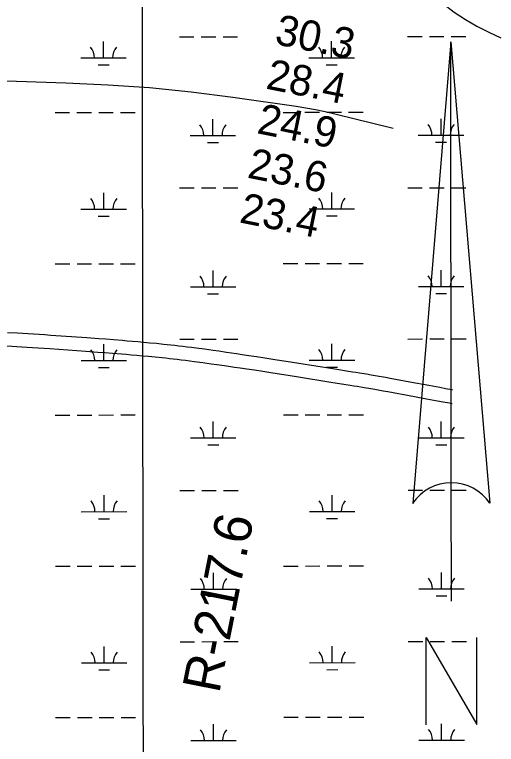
# Model space of a CAD drawing. Extents: x 3297753 to 3335611, y 652252 to 677623.
# Drawn here: x 3327869 to 3328929, y 668174 to 669779 of the extents above; entities that cross this region are included whole.
import ezdxf

# ---------------------------------------------------------------- set-up
doc = ezdxf.new("R2010")
doc.units = 0
for name, color, linetype in [('V-ANNO-SYMB', 7, 'Continuous'), ('V-GRID-MAJR', 7, 'Continuous'), ('V-RIVR-EDGE', 7, 'Continuous'), ('V-RIVR-RANG', 7, 'Continuous'), ('V-RIVR-RANG-IDEN', 7, 'Continuous'), ('V-ROAD-CNTR', 7, 'Continuous'), ('V-TOPO-MAJR', 7, 'Continuous'), ('V-TOPO-MINR', 7, 'Continuous'), ('V-WETL-SWMP', 7, 'Continuous')]:
    doc.layers.add(name, color=color, linetype=linetype)

msp = doc.modelspace()

# ---------------------------------------------------------------- linework, layer by layer
at = {"layer": 'V-ANNO-SYMB'}
for p, q in [((3328829.1, 669718.9), (3328745.1, 668703.8)), ((3328829.1, 669718.9), (3328915.1, 668704)), ((3328830, 668748.9), (3328829.1, 669718.9)), ((3328829.1, 669718.9), (3328915.1, 668704)), ((3328830, 668748.9), (3328829.1, 669718.9)), ((3328830.3, 668488.9), (3328830, 668748.9))]:
    msp.add_line(p, q, dxfattribs=at)
msp.add_lwpolyline([(3328774.6, 668216.9), (3328774.4, 668408.9), (3328886.6, 668217), (3328886.4, 668409)], dxfattribs=at)
for start, end in [(90.0583, 145.8528), (34.2638, 90.0583), (34.2638, 90.0471)]:
    msp.add_arc((3328830.1, 668646.1), 102.8, start, end, dxfattribs=at)
at = {"layer": 'V-GRID-MAJR'}
msp.add_spline([(3328166.3, 657657.4), (3328162.4, 660686.2), (3328154.4, 666747.6), (3328146.5, 672809), (3328142.5, 675841.7)], degree=3, dxfattribs=at)
at = {"layer": 'V-RIVR-EDGE'}
msp.add_spline([(3327879, 670102.9), (3327909.3, 670104.9), (3327926.7, 670106.1), (3327962.3, 670106.8), (3327996.3, 670108), (3328015, 670108.8), (3328042.3, 670105), (3328062.6, 670102.9), (3328094.5, 670098.6), (3328101.6, 670103.6), (3328106.1, 670108.1), (3328109.9, 670108.1), (3328113.2, 670105.6), (3328121.1, 670103.6), (3328140.9, 670101), (3328178.7, 670099.7), (3328196.1, 670097.6), (3328207.2, 670094.6), (3328211, 670092.1), (3328225.9, 670091.3), (3328237.1, 670091.2), (3328253.7, 670091.6), (3328283.9, 670090.3), (3328309.2, 670091.5), (3328328.3, 670093.5), (3328353.1, 670093.9), (3328373.9, 670092.6), (3328397.1, 670089.6), (3328436.4, 670086.6), (3328470, 670085.7), (3328495.3, 670084.8), (3328529.3, 670084.3), (3328562.9, 670085.9), (3328581.9, 670085.4), (3328597.2, 670084.6), (3328612.6, 670082), (3328629.2, 670079.9), (3328651.1, 670076.5), (3328668.9, 670073.6), (3328716.2, 670069.3), (3328740.2, 670068.4), (3328772.9, 670065), (3328798.2, 670063.7), (3328814, 670061.6), (3328843, 670058.2), (3328884.4, 670051.1), (3328947.8, 670045.6), (3328986.8, 670040.1), (3329014.5, 670034.6), (3329039.8, 670029.6), (3329079.1, 670019.1), (3329124.7, 670008.6), (3329210.5, 669992.7), (3329241.5, 669987.2), (3329286.7, 669980.1), (3329317.8, 669975.4), (3329352.6, 669971.2), (3329396.9, 669965.3), (3329465.7, 669959.7), (3329492.6, 669954.3), (3329527, 669948.8), (3329556, 669942.9), (3329583.8, 669936.2), (3329600.3, 669930), (3329611.5, 669928.7), (3329625.2, 669928.2), (3329648.8, 669927.8), (3329666.6, 669926.1), (3329693.2, 669922.7), (3329774.8, 669908.4), (3329850.2, 669893.7), (3329890, 669886.5), (3329918.9, 669879.8), (3329941.3, 669876.5), (3329962, 669873.1), (3329989.8, 669871), (3330069.4, 669864.5), (3330091.7, 669861.6), (3330120.7, 669856.1), (3330141.9, 669852.8), (3330170.9, 669851), (3330191.6, 669850.2), (3330212.3, 669849.7), (3330238.4, 669846.3), (3330274.1, 669840.4), (3330355.3, 669822.4), (3330381.4, 669820.3), (3330431.1, 669814.7), (3330464.7, 669813.8), (3330513.6, 669809.2), (3330561.2, 669805.7), (3330584, 669804), (3330637.1, 669801), (3330674.4, 669799.6), (3330707.9, 669797.9), (3330749.8, 669792.4), (3330780.4, 669789.8), (3330809, 669786.9), (3330831.4, 669784.7), (3330848.4, 669785.9), (3330866.6, 669789.6), (3330884.9, 669794.6), (3330893.6, 669794.1), (3330906.9, 669793.7), (3330923.4, 669790.7), (3330940.4, 669781.6), (3330946.6, 669780.7), (3330953.3, 669780.3), (3330958.2, 669786.9), (3330962, 669787.7), (3330965.7, 669787.3), (3330967.8, 669783.2), (3330973.1, 669769.5), (3330975.6, 669767), (3330981, 669764.5), (3330984.7, 669767.4), (3330987.6, 669774), (3330991.8, 669777.3), (3331000.1, 669777.7), (3331005.5, 669778.1), (3331011.3, 669781.4), (3331022.1, 669785.1), (3331023.7, 669785.5), (3331026.2, 669782.2), (3331030.3, 669776.4), (3331038.6, 669776.4), (3331044.4, 669776.8), (3331050.2, 669778), (3331054.8, 669778.8), (3331068.9, 669778.4), (3331079.3, 669779.2), (3331088, 669778.7), (3331096.7, 669779.5), (3331100.4, 669778.7), (3331108.2, 669771.2), (3331113.2, 669771.2), (3331121.1, 669772.8), (3331128.1, 669773.6), (3331143.9, 669769), (3331154.7, 669769.9), (3331158.4, 669767.8), (3331164.6, 669760.3), (3331169.6, 669760.3), (3331175.8, 669762.8), (3331180.3, 669762.7), (3331192.8, 669759.4), (3331206, 669756), (3331214.7, 669757.7), (3331223.9, 669763.5), (3331225.9, 669763), (3331237.5, 669752.7), (3331238.8, 669753.1), (3331240, 669760.1), (3331242.5, 669760.5), (3331250.4, 669755.1), (3331256.2, 669749.3), (3331262.4, 669748.4), (3331263.6, 669752.6), (3331269, 669755.1), (3331274.8, 669753.4), (3331290.1, 669744.6), (3331296.8, 669744.6), (3331310.9, 669739.6), (3331321.6, 669738.8), (3331332.4, 669738.3), (3331340.7, 669732.5), (3331349, 669731.2), (3331362.2, 669732), (3331368.9, 669729.1), (3331376.3, 669727.4), (3331379.6, 669728.7), (3331384.2, 669733.2), (3331397.5, 669728.6), (3331436.8, 669724.4), (3331469.1, 669717.3), (3331474.5, 669712.3), (3331486.1, 669701.9), (3331496.4, 669696.1), (3331511.8, 669694.4), (3331531.7, 669691.4), (3331557.3, 669686.8), (3331578.1, 669685.1), (3331588.4, 669685.1), (3331603.3, 669680.9), (3331608.7, 669678.4), (3331618.2, 669678.8), (3331625.7, 669676.3), (3331636.1, 669675.8), (3331657.2, 669675.8), (3331666.3, 669676.6), (3331680.4, 669674.5), (3331691.6, 669672.8), (3331702.8, 669669.4), (3331714.4, 669665.3), (3331719.8, 669665.7), (3331726, 669669.4), (3331732.6, 669668.5), (3331738, 669666.9), (3331755.8, 669667.6), (3331766.6, 669666.8), (3331779, 669665.5), (3331787.7, 669668.4), (3331791.9, 669670), (3331794.8, 669670), (3331801.4, 669667.9), (3331808.5, 669668.3), (3331815.5, 669663.4), (3331821.7, 669661.3), (3331825.9, 669661.7), (3331830.8, 669662.5), (3331839.1, 669661.2), (3331846.2, 669655.8), (3331852.4, 669655.8), (3331864.8, 669656.6), (3331872.3, 669657), (3331889.7, 669655.3), (3331900, 669654.9), (3331916.6, 669653.6), (3331924.1, 669652.7), (3331930.7, 669649.4), (3331935.7, 669650.2), (3331941.5, 669650.2), (3331948.1, 669650.2), (3331956.8, 669650.2), (3331966.8, 669647.2), (3331981.7, 669645.1), (3331990.8, 669643.9), (3332001.6, 669643.4), (3332005.7, 669646.3), (3332010.3, 669644.6), (3332016.5, 669642.1), (3332023.1, 669641.3), (3332039.7, 669639.2), (3332059.1, 669630.8), (3332062.5, 669632.9), (3332067, 669633.7), (3332073.7, 669634.1), (3332089, 669633.2), (3332101.4, 669633.2), (3332115.9, 669633.2), (3332125.1, 669633.2), (3332139.6, 669633.1), (3332150.3, 669632.7), (3332166.5, 669629.7), (3332179.8, 669630.5), (3332191, 669632.2), (3332200.1, 669630.1), (3332207.1, 669628.8), (3332212.9, 669629.2), (3332215.8, 669630), (3332219.5, 669629.2), (3332232.4, 669626.7), (3332234.9, 669629.2), (3332239, 669632.9), (3332244.8, 669632.9), (3332253.1, 669631.2), (3332258.1, 669632), (3332261.8, 669629.9), (3332268.5, 669629.5), (3332273, 669630.7), (3332275.1, 669632), (3332285, 669629.9), (3332290.8, 669629.8), (3332293.3, 669629.8), (3332298.3, 669629), (3332303.7, 669629.4), (3332312.8, 669630.2), (3332314.5, 669630.6), (3332354.7, 669624.3), (3332366.7, 669623.4), (3332390.7, 669623), (3332415.2, 669622.9), (3332438.8, 669617), (3332453.7, 669616.6), (3332468.6, 669614.5), (3332485.6, 669611.1), (3332505.5, 669613.2), (3332519.2, 669612.3), (3332550.3, 669608.5), (3332567.6, 669604.7), (3332646, 669592.5), (3332665, 669588.3), (3332709.7, 669577), (3332735, 669570.3), (3332776, 669559.4), (3332815.4, 669549.4), (3332854.3, 669540.6), (3332875, 669535.1), (3332887.9, 669534.7), (3332914.8, 669526.8), (3332960.8, 669517.9), (3332988.5, 669515.4), (3333017.1, 669512), (3333049.9, 669503.2), (3333078, 669496.1), (3333131.5, 669481.5), (3333169.6, 669468.9), (3333225.5, 669452.2), (3333307.1, 669428), (3333339.8, 669421.3), (3333351, 669420.8), (3333373.8, 669415), (3333402.3, 669404.1), (3333408.5, 669402.3)], degree=3, dxfattribs=at)
at = {"layer": 'V-ROAD-CNTR'}
for points in [[(3328832.8, 668953.3), (3328831.1, 668953.6), (3328817.5, 668956), (3328804.7, 668958.3), (3328780.8, 668962.7), (3328738.9, 668970.4), (3328707.4, 668976.3), (3328695.6, 668978.4), (3328685.2, 668980.3), (3328667.1, 668983.5), (3328653.5, 668985.9), (3328643.2, 668987.6), (3328627.9, 668990.2), (3328620.2, 668991.4), (3328612.5, 668992.7), (3328569.6, 668999.5), (3328494.5, 669011.5), (3328466.4, 669015.9), (3328441.7, 669019.8), (3328420.1, 669023.2), (3328401.2, 669026.1), (3328384.6, 669028.6), (3328370.1, 669030.7), (3328357.4, 669032.6), (3328335.2, 669035.9), (3328318.6, 669038.2), (3328306, 669040), (3328287.3, 669042.6), (3328268.5, 669045.1), (3328258.5, 669046.4), (3328248.8, 669047.6), (3328239.5, 669048.7), (3328230.4, 669049.8), (3328221.6, 669050.8), (3328213.1, 669051.8), (3328204.8, 669052.7), (3328196.8, 669053.5), (3328181.3, 669055.1), (3328166.8, 669056.5), (3328153.2, 669057.8), (3328140.4, 669058.9), (3328128.5, 669059.9), (3328117.2, 669060.9), (3328106.7, 669061.8), (3328087, 669063.3), (3328069.8, 669064.7), (3328054.7, 669065.8), (3328028.3, 669067.7), (3327949.2, 669073.3), (3327935.9, 669074.3), (3327923.1, 669075.1), (3327910.7, 669075.9), (3327898.7, 669076.7), (3327887, 669077.4), (3327875.7, 669078), (3327853.8, 669079.2)], [(3328831.7, 668923), (3328825.9, 668924), (3328812.2, 668926.4), (3328799.4, 668928.8), (3328775.3, 668933.2), (3328733.4, 668940.9), (3328702, 668946.8), (3328690.2, 668948.9), (3328679.9, 668950.8), (3328661.9, 668954), (3328648.4, 668956.3), (3328638.2, 668958.1), (3328623, 668960.6), (3328615.4, 668961.8), (3328607.8, 668963), (3328564.9, 668969.8), (3328489.8, 668981.8), (3328461.7, 668986.3), (3328437.1, 668990.2), (3328415.5, 668993.5), (3328396.7, 668996.4), (3328380.2, 668998.9), (3328365.7, 669001.1), (3328353.1, 669002.9), (3328331, 669006.2), (3328314.4, 669008.5), (3328301.9, 669010.3), (3328283.2, 669012.8), (3328264.5, 669015.3), (3328254.7, 669016.6), (3328245.1, 669017.8), (3328235.9, 669019), (3328226.9, 669020), (3328218.2, 669021), (3328209.8, 669021.9), (3328201.6, 669022.8), (3328193.7, 669023.7), (3328178.4, 669025.2), (3328164, 669026.6), (3328150.5, 669027.9), (3328137.8, 669029), (3328125.9, 669030.1), (3328114.7, 669031), (3328104.3, 669031.9), (3328084.7, 669033.4), (3328067.5, 669034.7), (3328052.5, 669035.9), (3328026.1, 669037.8), (3327947, 669043.4), (3327933.9, 669044.3), (3327921.1, 669045.2), (3327908.8, 669046), (3327896.8, 669046.7), (3327885.2, 669047.4), (3327874, 669048.1), (3327852.2, 669049.3)]]:
    msp.add_lwpolyline(points, dxfattribs=at)
at = {"layer": 'V-TOPO-MAJR'}
msp.add_lwpolyline([(3328701.9, 669528.6), (3328573.8, 669559.9), (3328552.8, 669564.7), (3328531.6, 669569.2), (3328510.3, 669573), (3328489, 669576.4), (3328349.2, 669596.4), (3328257.7, 669608), (3328166, 669617.5), (3328074.1, 669623.9), (3327982, 669628.3), (3327786, 669634.3)], dxfattribs=at)
at = {"layer": 'V-TOPO-MINR'}
msp.add_lwpolyline([(3329020, 669886.7), (3328923, 669892), (3328738.9, 669899.2), (3328733.9, 669899.1), (3328728.9, 669898.4), (3328724.2, 669897), (3328719.5, 669895.2), (3328717, 669892.7), (3328715.7, 669890), (3328716.3, 669887.1), (3328718, 669884), (3328790.8, 669820), (3328813.3, 669801.5), (3328836.7, 669784.1), (3328861.2, 669768.4), (3328886.4, 669753.7), (3328912.5, 669740.4), (3328938.8, 669727.7)], dxfattribs=at)
at = {"layer": 'V-WETL-SWMP'}
for p, q in [((3328231.9, 669730.2), (3328263.9, 669730.2)), ((3328279.9, 669730.2), (3328311.9, 669730.3)), ((3328327.9, 669730.3), (3328359.9, 669730.3)), ((3328566.8, 669684.1), (3328566.8, 669720.1)), ((3328733.8, 669730.7), (3328765.8, 669730.7)), ((3328781.8, 669730.7), (3328813.8, 669730.8)), ((3328829.8, 669730.8), (3328861.8, 669730.8)), ((3328064.9, 669683.6), (3328064.9, 669719.6)), ((3328014.9, 669683.5), (3328114.9, 669683.6)), ((3328516.8, 669684), (3328616.8, 669684.1)), ((3328052.9, 669668.1), (3328076.9, 669668.2)), ((3328554.8, 669668.6), (3328578.8, 669668.7)), ((3327958.2, 669563.4), (3327990.2, 669563.4)), ((3328006.2, 669563.4), (3328038.2, 669563.5)), ((3328054.2, 669563.5), (3328086.2, 669563.5)), ((3328102.2, 669563.5), (3328134.2, 669563.6)), ((3328460.1, 669563.9), (3328492.1, 669563.9)), ((3328508.1, 669564), (3328540.1, 669564)), ((3328556.1, 669564), (3328588.1, 669564)), ((3328604.1, 669564.1), (3328636.1, 669564.1)), ((3328305.5, 669513), (3328305.5, 669549)), ((3328807.4, 669513.5), (3328807.4, 669549.5)), ((3328255.5, 669513), (3328355.5, 669513.1)), ((3328757.4, 669513.5), (3328857.4, 669513.6)), ((3328293.6, 669497.6), (3328317.6, 669497.6)), ((3328795.5, 669498.1), (3328819.5, 669498.1)), ((3328065.2, 669350.9), (3328065.2, 669386.9)), ((3328232.2, 669397.5), (3328264.2, 669397.5)), ((3328280.2, 669397.5), (3328312.2, 669397.6)), ((3328328.2, 669397.6), (3328360.2, 669397.6)), ((3328567.1, 669351.4), (3328567.1, 669387.4)), ((3328734.2, 669398), (3328766.2, 669398)), ((3328782.2, 669398.1), (3328814.2, 669398.1)), ((3328830.2, 669398.1), (3328862.2, 669398.1)), ((3328015.2, 669350.8), (3328115.2, 669351)), ((3328517.1, 669351.4), (3328617.1, 669351.5)), ((3328053.2, 669335.5), (3328077.2, 669335.5)), ((3328555.2, 669336), (3328579.2, 669336)), ((3327958.5, 669230.7), (3327990.5, 669230.8)), ((3328006.5, 669230.8), (3328038.5, 669230.8)), ((3328054.5, 669230.8), (3328086.5, 669230.9)), ((3328102.5, 669230.9), (3328134.5, 669230.9)), ((3328460.4, 669231.2), (3328492.4, 669231.3)), ((3328508.4, 669231.3), (3328540.4, 669231.3)), ((3328556.4, 669231.3), (3328588.4, 669231.4)), ((3328604.4, 669231.4), (3328636.4, 669231.4)), ((3328305.9, 669180.3), (3328305.8, 669216.3)), ((3328807.8, 669180.8), (3328807.7, 669216.8)), ((3328255.9, 669180.3), (3328355.9, 669180.4)), ((3328757.8, 669180.8), (3328857.8, 669180.9)), ((3328293.9, 669164.9), (3328317.9, 669164.9)), ((3328795.8, 669165.4), (3328819.8, 669165.4)), ((3328232.6, 669064.8), (3328264.6, 669064.9)), ((3328280.6, 669064.9), (3328312.6, 669064.9)), ((3328328.6, 669064.9), (3328360.6, 669065)), ((3328734.5, 669065.3), (3328766.5, 669065.4)), ((3328782.5, 669065.4), (3328814.5, 669065.4)), ((3328830.5, 669065.4), (3328862.5, 669065.5)), ((3328065.6, 669018.2), (3328065.5, 669054.2)), ((3328567.5, 669018.7), (3328567.4, 669054.7)), ((3328015.6, 669018.2), (3328115.6, 669018.3)), ((3328517.5, 669018.7), (3328617.5, 669018.8)), ((3328053.6, 669002.8), (3328077.6, 669002.8)), ((3328555.5, 669003.3), (3328579.5, 669003.3)), ((3327958.8, 668898), (3327990.8, 668898.1)), ((3328006.8, 668898.1), (3328038.8, 668898.1)), ((3328054.8, 668898.1), (3328086.8, 668898.2)), ((3328102.8, 668898.2), (3328134.8, 668898.2)), ((3328460.8, 668898.6), (3328492.8, 668898.6)), ((3328508.8, 668898.6), (3328540.8, 668898.6)), ((3328556.8, 668898.7), (3328588.8, 668898.7)), ((3328604.8, 668898.7), (3328636.8, 668898.7)), ((3328306.2, 668847.7), (3328306.2, 668883.7)), ((3328808.1, 668848.2), (3328808.1, 668884.2)), ((3328256.2, 668847.6), (3328356.2, 668847.7)), ((3328758.1, 668848.1), (3328858.1, 668848.2)), ((3328294.2, 668832.2), (3328318.2, 668832.2)), ((3328796.1, 668832.7), (3328820.1, 668832.7)), ((3328232.9, 668732.2), (3328264.9, 668732.2)), ((3328280.9, 668732.2), (3328312.9, 668732.2)), ((3328328.9, 668732.2), (3328360.9, 668732.3)), ((3328734.8, 668732.7), (3328766.8, 668732.7)), ((3328782.8, 668732.7), (3328814.8, 668732.7)), ((3328830.8, 668732.8), (3328862.8, 668732.8)), ((3328065.9, 668685.6), (3328065.9, 668721.6)), ((3328567.8, 668686.1), (3328567.8, 668722.1)), ((3328015.9, 668685.5), (3328115.9, 668685.6)), ((3328517.8, 668686), (3328617.8, 668686.1)), ((3328053.9, 668670.1), (3328077.9, 668670.1)), ((3328555.8, 668670.6), (3328579.8, 668670.6)), ((3327959.2, 668565.4), (3327991.2, 668565.4)), ((3328007.2, 668565.4), (3328039.2, 668565.5)), ((3328055.2, 668565.5), (3328087.2, 668565.5)), ((3328103.2, 668565.5), (3328135.2, 668565.6)), ((3328461.1, 668565.9), (3328493.1, 668565.9)), ((3328509.1, 668565.9), (3328541.1, 668566)), ((3328557.1, 668566), (3328589.1, 668566)), ((3328605.1, 668566), (3328637.1, 668566.1)), ((3328306.6, 668515), (3328306.5, 668551)), ((3328808.5, 668515.5), (3328808.4, 668551.5)), ((3328256.6, 668514.9), (3328356.6, 668515)), ((3328758.5, 668515.4), (3328858.5, 668515.5)), ((3328796.5, 668500), (3328820.5, 668500.1)), ((3328294.6, 668499.5), (3328318.6, 668499.6)), ((3328066.2, 668352.9), (3328066.2, 668388.9)), ((3328233.3, 668399.5), (3328265.3, 668399.5)), ((3328281.3, 668399.5), (3328313.3, 668399.6)), ((3328329.3, 668399.6), (3328361.3, 668399.6)), ((3328568.2, 668353.4), (3328568.1, 668389.4)), ((3328735.2, 668400), (3328767.2, 668400)), ((3328783.2, 668400), (3328815.2, 668400.1)), ((3328831.2, 668400.1), (3328863.2, 668400.1)), ((3328016.2, 668352.8), (3328116.2, 668352.9)), ((3328518.2, 668353.3), (3328618.2, 668353.4)), ((3328054.3, 668337.4), (3328078.3, 668337.5)), ((3328556.2, 668337.9), (3328580.2, 668338)), ((3327959.5, 668232.7), (3327991.5, 668232.7)), ((3328007.5, 668232.7), (3328039.5, 668232.8)), ((3328055.5, 668232.8), (3328087.5, 668232.8)), ((3328103.5, 668232.8), (3328135.5, 668232.9)), ((3328461.4, 668233.2), (3328493.4, 668233.2)), ((3328509.4, 668233.3), (3328541.4, 668233.3)), ((3328557.4, 668233.3), (3328589.4, 668233.3)), ((3328605.4, 668233.4), (3328637.4, 668233.4)), ((3328306.9, 668182.3), (3328306.9, 668218.3)), ((3328808.8, 668182.8), (3328808.8, 668218.8)), ((3328256.9, 668182.3), (3328356.9, 668182.4)), ((3328758.8, 668182.8), (3328858.8, 668182.9))]:
    msp.add_line(p, q, dxfattribs=at)
for centre, start, end in [((3328009.6, 669684), 359.2865, 40.8301), ((3328120.1, 669684.1), 139.2865, 180.8301), ((3328511.6, 669684.5), 359.2865, 40.8301), ((3328622, 669684.6), 139.2865, 180.8301), ((3328250.3, 669513.4), 359.2865, 40.8301), ((3328360.8, 669513.5), 139.2865, 180.8301), ((3328752.2, 669513.9), 359.2865, 40.8301), ((3328862.7, 669514), 139.2865, 180.8301), ((3328010, 669351.3), 359.2865, 40.8301), ((3328120.5, 669351.4), 139.2865, 180.8301), ((3328511.9, 669351.8), 359.2865, 40.8301), ((3328622.4, 669351.9), 139.2865, 180.8301), ((3328250.6, 669180.8), 359.2865, 40.8301), ((3328361.1, 669180.9), 139.2865, 180.8301), ((3328752.5, 669181.3), 359.2865, 40.8301), ((3328863, 669181.4), 139.2865, 180.8301), ((3328010.3, 669018.6), 359.2865, 40.8301), ((3328120.8, 669018.8), 139.2865, 180.8301), ((3328512.2, 669019.2), 359.2865, 40.8301), ((3328622.7, 669019.3), 139.2865, 180.8301), ((3328251, 668848.1), 359.2865, 40.8301), ((3328361.5, 668848.2), 139.2865, 180.8301), ((3328752.9, 668848.6), 359.2865, 40.8301), ((3328863.4, 668848.7), 139.2865, 180.8301), ((3328010.7, 668686), 359.2865, 40.8301), ((3328121.2, 668686.1), 139.2865, 180.8301), ((3328512.6, 668686.5), 359.2865, 40.8301), ((3328623.1, 668686.6), 139.2865, 180.8301), ((3328251.3, 668515.4), 359.2865, 40.8301), ((3328361.8, 668515.5), 139.2865, 180.8301), ((3328753.2, 668515.9), 359.2865, 40.8301), ((3328863.7, 668516), 139.2865, 180.8301), ((3328011, 668353.3), 359.2865, 40.8301), ((3328121.5, 668353.4), 139.2865, 180.8301), ((3328512.9, 668353.8), 359.2865, 40.8301), ((3328623.4, 668353.9), 139.2865, 180.8301), ((3328251.6, 668182.7), 359.2865, 40.8301), ((3328362.1, 668182.8), 139.2865, 180.8301), ((3328753.6, 668183.2), 359.2865, 40.8301), ((3328864, 668183.3), 139.2865, 180.8301)]:
    msp.add_arc(centre, 35.2, start, end, dxfattribs=at)

# ---------------------------------------------------------------- texts
at = {"layer": 'V-RIVR-RANG'}
for s, p in [('30.3', (3328439.3, 669714.5)), ('28.4', (3328419.9, 669616.4)), ('24.9', (3328400.2, 669518.3)), ('23.6', (3328379.2, 669420.5)), ('23.4', (3328361.6, 669322.1))]:
    msp.add_text(s, height=67, rotation=348.6583, dxfattribs=at).set_placement(p)
at = {"layer": 'V-RIVR-RANG-IDEN'}
msp.add_text('R-217.6', height=83, rotation=78.8049, dxfattribs=at).set_placement((3328319.2, 668283.8))

doc.saveas('drawing.dxf')
